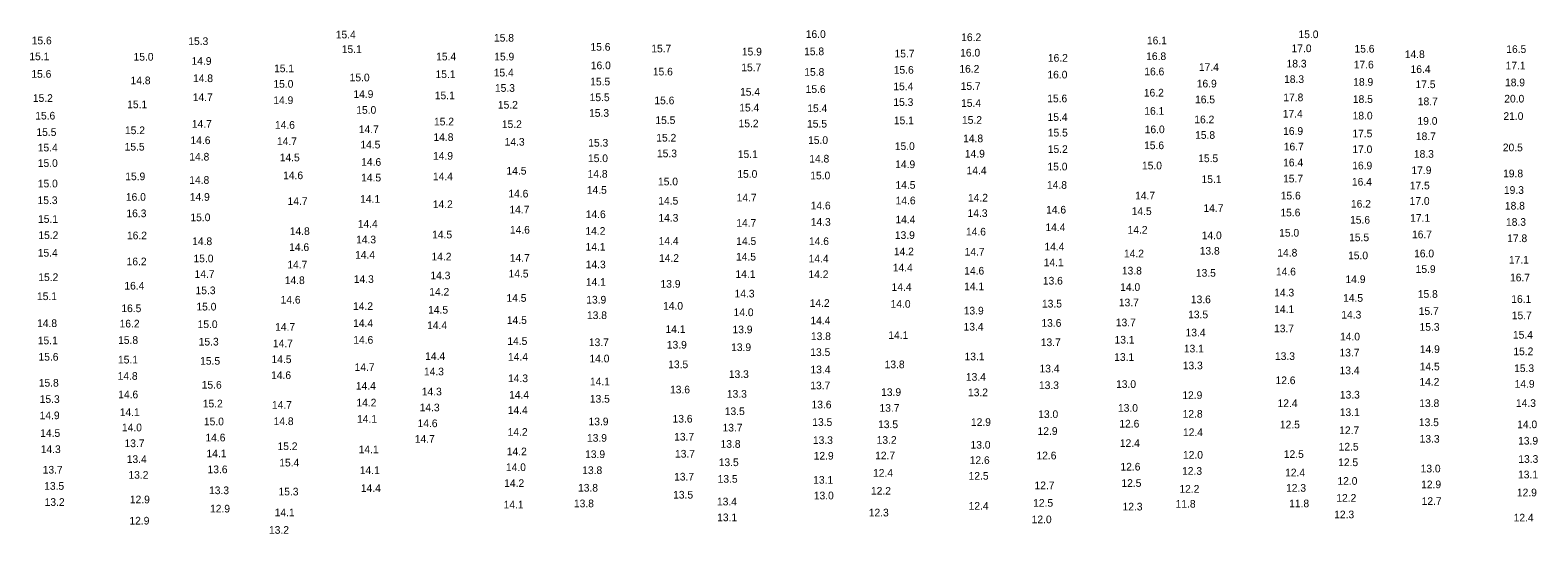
# Model space of a CAD drawing. Extents: x 1023796 to 1112670, y 656573 to 837340.
# Drawn here: x 1046288 to 1047270, y 764145 to 764474 of the extents above; entities that cross this region are included whole.
import ezdxf

# ---------------------------------------------------------------- set-up
doc = ezdxf.new("R2010")
doc.units = 0
doc.layers.add('V-TOPO-SOUN', color=7, linetype='Continuous')

msp = doc.modelspace()

# ---------------------------------------------------------------- texts
at = {"layer": 'V-TOPO-SOUN'}
for s, p in [('15.4 ', (1046487.06, 764468.15)), ('16.0 ', (1046793.16, 764468.47)), ('15.0 ', (1047114.05, 764468.32)), ('15.6 ', (1046289.02, 764464.27)), ('15.3 ', (1046391, 764463.84)), ('15.1 ', (1046490.94, 764458.62)), ('15.8 ', (1046590.09, 764466.05)), ('15.6 ', (1046652.93, 764460.12)), ('15.7 ', (1046692.54, 764459.05)), ('15.9 ', (1046751.54, 764457.01)), ('15.8 ', (1046792.08, 764457.2)), ('16.2 ', (1046894.39, 764466.4)), ('16.1 ', (1047015.33, 764464.33)), ('17.0 ', (1047109.54, 764459.17)), ('15.6 ', (1047150.52, 764458.9)), ('16.5 ', (1047249.37, 764458.64)), ('15.1 ', (1046287.49, 764453.94)), ('15.0 ', (1046355.34, 764453.65)), ('14.9 ', (1046393.11, 764450.92)), ('15.4 ', (1046552.42, 764453.84)), ('15.9 ', (1046590.26, 764453.78)), ('16.0 ', (1046653.16, 764448.06)), ('15.7 ', (1046850.95, 764455.73)), ('16.0 ', (1046893.71, 764456.33)), ('16.2 ', (1046950.83, 764452.96)), ('16.8 ', (1047014.85, 764454.03)), ('18.3 ', (1047106.28, 764449.19)), ('17.6 ', (1047150.02, 764448.57)), ('14.8 ', (1047183.27, 764455.33)), ('17.1 ', (1047248.94, 764447.94)), ('15.6 ', (1046288.79, 764442.49)), ('14.8 ', (1046353.4, 764438.26)), ('14.8 ', (1046394.07, 764439.65)), ('15.1 ', (1046446.85, 764446.1)), ('15.0 ', (1046496.1, 764440.17)), ('15.1 ', (1046552.01, 764442.31)), ('15.4 ', (1046589.95, 764443.32)), ('15.5 ', (1046652.77, 764437.51)), ('15.6 ', (1046693.56, 764443.99)), ('15.7 ', (1046751.17, 764446.75)), ('15.8 ', (1046792.18, 764443.77)), ('15.6 ', (1046850.44, 764445.15)), ('16.2 ', (1046893.19, 764445.8)), ('16.0 ', (1046950.54, 764442.03)), ('16.6 ', (1047013.63, 764444.08)), ('17.4 ', (1047049.2, 764446.95)), ('18.3 ', (1047104.66, 764439.1)), ('16.4 ', (1047187.03, 764445.59)), ('15.0 ', (1046446.44, 764435.99)), ('14.9 ', (1046498.53, 764429.34)), ('15.1 ', (1046551.54, 764428.45)), ('15.3 ', (1046590.7, 764433.32)), ('15.4 ', (1046750.35, 764430.81)), ('15.6 ', (1046793.07, 764432.56)), ('15.4 ', (1046850.2, 764434.39)), ('15.7 ', (1046894.04, 764434.57)), ('16.2 ', (1047013.34, 764430.24)), ('16.9 ', (1047047.79, 764436.18)), ('18.9 ', (1047149.71, 764437.27)), ('17.5 ', (1047190.29, 764435.71)), ('18.9 ', (1047248.55, 764436.93)), ('15.2 ', (1046289.77, 764426.76)), ('15.1 ', (1046351.21, 764422.63)), ('14.7 ', (1046393.92, 764427.3)), ('14.9 ', (1046446.38, 764425.34)), ('15.0 ', (1046500.4, 764419)), ('15.2 ', (1046592.64, 764422.37)), ('15.5 ', (1046652.39, 764427.23)), ('15.6 ', (1046694.55, 764425.21)), ('15.4 ', (1046749.85, 764420.52)), ('15.4 ', (1046794.14, 764420.09)), ('15.3 ', (1046850.19, 764424.13)), ('15.4 ', (1046894.31, 764423.5)), ('15.6 ', (1046950.42, 764426.5)), ('16.1 ', (1047013.62, 764418.37)), ('16.5 ', (1047046.66, 764425.83)), ('17.8 ', (1047104.17, 764427.19)), ('18.5 ', (1047149.47, 764426.08)), ('18.7 ', (1047191.77, 764424.61)), ('20.0 ', (1047248.07, 764426.33)), ('15.6 ', (1046291.33, 764415.26)), ('14.7 ', (1046393.33, 764409.92)), ('14.6 ', (1046447.43, 764409.24)), ('15.2 ', (1046551.01, 764411.42)), ('15.2 ', (1046595.21, 764409.72)), ('15.3 ', (1046652.03, 764417.04)), ('15.5 ', (1046695.2, 764412.33)), ('15.2 ', (1046749.39, 764410.19)), ('15.5 ', (1046793.98, 764410.01)), ('15.1 ', (1046850.53, 764412.19)), ('15.2 ', (1046894.89, 764412.48)), ('15.4 ', (1046950.62, 764414.35)), ('16.2 ', (1047046.2, 764412.8)), ('17.4 ', (1047103.83, 764416.55)), ('18.0 ', (1047149.32, 764415.31)), ('19.0 ', (1047191.55, 764411.82)), ('21.0 ', (1047247.52, 764415)), ('15.5 ', (1046292.09, 764404.54)), ('15.2 ', (1046349.75, 764405.73)), ('14.6 ', (1046392.44, 764399.23)), ('14.7 ', (1046448.77, 764398.61)), ('14.7 ', (1046502.06, 764406.4)), ('14.8 ', (1046550.67, 764401.3)), ('14.3 ', (1046597.04, 764398.23)), ('15.2 ', (1046695.78, 764400.88)), ('15.0 ', (1046794.65, 764399.32)), ('14.8 ', (1046895.63, 764400.44)), ('15.5 ', (1046950.79, 764404.19)), ('16.0 ', (1047013.89, 764406.34)), ('15.8 ', (1047046.73, 764402.67)), ('16.9 ', (1047104.05, 764405.26)), ('17.5 ', (1047149.14, 764403.63)), ('18.7 ', (1047190.5, 764401.84)), ('15.4 ', (1046292.98, 764394.46)), ('15.5 ', (1046349.54, 764395.02)), ('14.8 ', (1046391.66, 764388.51)), ('14.5 ', (1046503.07, 764396.39)), ('14.9 ', (1046550.39, 764389.06)), ('15.3 ', (1046651.49, 764397.6)), ('15.3 ', (1046696.24, 764390.66)), ('15.1 ', (1046748.88, 764390.15)), ('15.0 ', (1046851.14, 764395.38)), ('14.9 ', (1046896.77, 764390.49)), ('15.2 ', (1046950.77, 764393.45)), ('15.6 ', (1047013.48, 764395.93)), ('16.7 ', (1047104.46, 764395.1)), ('17.0 ', (1047149.12, 764393.36)), ('18.3 ', (1047189.19, 764390.32)), ('20.5 ', (1047247.13, 764394.56)), ('15.0 ', (1046292.99, 764384.34)), ('14.5 ', (1046450.55, 764388)), ('14.6 ', (1046503.6, 764385.06)), ('14.5 ', (1046598.24, 764379.36)), ('15.0 ', (1046651.31, 764387.49)), ('14.8 ', (1046795.43, 764387.22)), ('14.9 ', (1046851.39, 764383.56)), ('14.4 ', (1046897.89, 764379.52)), ('15.0 ', (1046950.58, 764382.07)), ('15.0 ', (1047012.11, 764382.77)), ('15.5 ', (1047048.73, 764387.46)), ('16.4 ', (1047104.06, 764384.73)), ('16.9 ', (1047149.06, 764382.78)), ('17.9 ', (1047187.63, 764379.71)), ('15.0 ', (1046293, 764371.02)), ('15.9 ', (1046349.96, 764375.7)), ('14.8 ', (1046391.64, 764373.32)), ('14.6 ', (1046452.76, 764376.36)), ('14.5 ', (1046503.57, 764374.89)), ('14.4 ', (1046550.34, 764375.7)), ('14.8 ', (1046651.06, 764377.33)), ('15.0 ', (1046696.91, 764372.34)), ('15.0 ', (1046748.59, 764377.26)), ('15.0 ', (1046796.08, 764376.25)), ('14.5 ', (1046851.59, 764370.11)), ('14.8 ', (1046950.23, 764370.09)), ('15.1 ', (1047050.89, 764373.86)), ('15.7 ', (1047104, 764374.24)), ('16.4 ', (1047148.85, 764372.17)), ('17.5 ', (1047186.5, 764369.72)), ('19.8 ', (1047247.32, 764377.59)), ('15.3 ', (1046292.83, 764360.12)), ('16.0 ', (1046350.35, 764362.29)), ('14.9 ', (1046391.97, 764362.28)), ('14.7 ', (1046455.66, 764359.53)), ('14.1 ', (1046502.91, 764360.95)), ('14.6 ', (1046599.46, 764364.42)), ('14.5 ', (1046650.56, 764366.85)), ('14.5 ', (1046697.12, 764359.83)), ('14.7 ', (1046748.14, 764361.83)), ('14.6 ', (1046851.68, 764359.95)), ('14.2 ', (1046898.78, 764361.79)), ('14.7 ', (1047007.61, 764363.17)), ('15.6 ', (1047102.49, 764363.15)), ('17.0 ', (1047186.41, 764359.63)), ('19.3 ', (1047247.84, 764366.79)), ('16.3 ', (1046350.72, 764351.58)), ('15.0 ', (1046392.4, 764348.97)), ('14.2 ', (1046550.25, 764357.52)), ('14.7 ', (1046600.13, 764354.03)), ('14.6 ', (1046649.83, 764350.97)), ('14.6 ', (1046796.35, 764356.66)), ('14.3 ', (1046898.52, 764351.73)), ('14.6 ', (1046949.66, 764353.97)), ('14.5 ', (1047005.41, 764352.98)), ('14.7 ', (1047052.14, 764354.98)), ('15.6 ', (1047102.27, 764352.12)), ('16.2 ', (1047148.21, 764357.8)), ('18.8 ', (1047248.48, 764356.56)), ('15.1 ', (1046293.14, 764347.88)), ('14.8 ', (1046457.09, 764339.96)), ('14.4 ', (1046501.39, 764344.73)), ('14.6 ', (1046600.47, 764340.86)), ('14.2 ', (1046649.64, 764340.09)), ('14.3 ', (1046697.16, 764348.65)), ('14.7 ', (1046747.91, 764345.34)), ('14.3 ', (1046796.38, 764345.99)), ('14.4 ', (1046851.53, 764347.57)), ('14.6 ', (1046897.48, 764339.65)), ('14.4 ', (1046949.21, 764342.47)), ('14.2 ', (1047002.74, 764340.83)), ('15.6 ', (1047147.63, 764347.36)), ('17.1 ', (1047186.75, 764348.59)), ('18.3 ', (1047249.19, 764345.95)), ('15.2 ', (1046293.35, 764337.35)), ('16.2 ', (1046351.06, 764337.17)), ('14.8 ', (1046393.54, 764333.38)), ('14.6 ', (1046456.72, 764329.56)), ('14.3 ', (1046500.26, 764334.5)), ('14.5 ', (1046549.81, 764337.77)), ('14.1 ', (1046649.73, 764329.79)), ('14.4 ', (1046697.3, 764333.55)), ('14.5 ', (1046747.87, 764333.49)), ('14.6 ', (1046795.23, 764333.42)), ('13.9 ', (1046851.17, 764337.41)), ('14.4 ', (1046948.61, 764329.92)), ('14.0 ', (1047051.05, 764337.23)), ('15.0 ', (1047101.46, 764338.9)), ('15.5 ', (1047147.03, 764335.92)), ('16.7 ', (1047187.98, 764337.85)), ('17.8 ', (1047249.99, 764335.33)), ('15.4 ', (1046292.96, 764325.85)), ('16.2 ', (1046350.82, 764320.23)), ('15.0 ', (1046394.39, 764322.16)), ('14.4 ', (1046499.61, 764324.52)), ('14.2 ', (1046549.4, 764323.35)), ('14.7 ', (1046600.37, 764322.53)), ('14.2 ', (1046697.58, 764322.43)), ('14.5 ', (1046747.72, 764323.32)), ('14.4 ', (1046795.03, 764322.07)), ('14.2 ', (1046850.52, 764326.74)), ('14.7 ', (1046896.62, 764326.56)), ('14.1 ', (1046948.1, 764319.61)), ('14.2 ', (1047000.39, 764325.39)), ('13.8 ', (1047049.72, 764327.17)), ('14.8 ', (1047100.27, 764325.92)), ('15.0 ', (1047146.33, 764324.13)), ('16.0 ', (1047189.34, 764325.41)), ('17.1 ', (1047251.1, 764321.28)), ('15.2 ', (1046293.32, 764309.95)), ('14.7 ', (1046395.09, 764312.02)), ('14.7 ', (1046455.52, 764318.16)), ('14.3 ', (1046548.7, 764311.08)), ('14.5 ', (1046599.59, 764312.27)), ('14.3 ', (1046649.83, 764318.25)), ('14.1 ', (1046747.37, 764312.03)), ('14.2 ', (1046794.9, 764311.86)), ('14.4 ', (1046849.81, 764316.17)), ('14.6 ', (1046896.35, 764314.15)), ('13.8 ', (1046999.02, 764314.21)), ('13.5 ', (1047047.22, 764312.76)), ('14.6 ', (1047099.35, 764313.62)), ('15.9 ', (1047190.36, 764315.23)), ('16.7 ', (1047251.81, 764309.74)), ('16.4 ', (1046349.37, 764304.4)), ('15.3 ', (1046395.72, 764301.38)), ('14.8 ', (1046453.83, 764307.95)), ('14.3 ', (1046498.8, 764308.72)), ('14.2 ', (1046547.94, 764300.41)), ('14.1 ', (1046649.92, 764306.82)), ('13.9 ', (1046698.54, 764305.6)), ('14.4 ', (1046849.02, 764303.52)), ('14.1 ', (1046896.29, 764303.99)), ('13.6 ', (1046947.55, 764307.66)), ('14.0 ', (1046997.94, 764303.5)), ('14.3 ', (1047098.23, 764299.89)), ('14.9 ', (1047144.66, 764308.65)), ('15.1 ', (1046292.46, 764297.52)), ('15.0 ', (1046396.28, 764290.74)), ('14.6 ', (1046451.14, 764295.26)), ('14.2 ', (1046498.29, 764291.07)), ('14.5 ', (1046598.23, 764296.41)), ('13.9 ', (1046650.19, 764295.26)), ('14.0 ', (1046700.2, 764291.27)), ('14.3 ', (1046746.77, 764299.24)), ('14.2 ', (1046795.7, 764293.09)), ('14.0 ', (1046848.4, 764292.53)), ('13.5 ', (1046946.98, 764292.69)), ('13.7 ', (1046997.06, 764293.47)), ('13.6 ', (1047043.96, 764295.49)), ('14.5 ', (1047143.07, 764296.41)), ('15.8 ', (1047191.76, 764299.01)), ('16.1 ', (1047252.63, 764295.71)), ('16.5 ', (1046347.4, 764289.67)), ('14.5 ', (1046547.18, 764288.69)), ('14.5 ', (1046598.49, 764281.97)), ('13.8 ', (1046650.66, 764285.17)), ('14.0 ', (1046746.13, 764287.08)), ('14.4 ', (1046796.21, 764281.74)), ('13.9 ', (1046896.02, 764288.14)), ('13.7 ', (1046995.08, 764280.46)), ('13.5 ', (1047042.17, 764285.64)), ('14.1 ', (1047098.22, 764289.1)), ('14.3 ', (1047141.94, 764285.51)), ('15.7 ', (1047192.34, 764287.85)), ('15.7 ', (1047252.99, 764285.08)), ('14.8 ', (1046292.51, 764279.95)), ('16.2 ', (1046346.25, 764279.67)), ('15.0 ', (1046397.07, 764279.28)), ('14.7 ', (1046447.57, 764277.56)), ('14.4 ', (1046498.33, 764279.98)), ('14.4 ', (1046546.55, 764278.61)), ('14.1 ', (1046701.81, 764276.09)), ('13.9 ', (1046745.43, 764275.89)), ('13.8 ', (1046796.5, 764271.46)), ('14.1 ', (1046846.91, 764272.16)), ('13.4 ', (1046895.92, 764277.68)), ('13.6 ', (1046946.61, 764280.12)), ('13.4 ', (1047040.49, 764273.86)), ('13.7 ', (1047098.11, 764276.54)), ('14.0 ', (1047141.09, 764271.24)), ('15.3 ', (1047192.9, 764277.53)), ('15.4 ', (1047253.72, 764272.4)), ('15.1 ', (1046292.98, 764268.68)), ('15.8 ', (1046345.29, 764268.96)), ('15.3 ', (1046397.77, 764267.91)), ('14.7 ', (1046446.1, 764266.8)), ('14.6 ', (1046498.46, 764269.08)), ('14.5 ', (1046598.8, 764268.31)), ('13.7 ', (1046651.89, 764267.52)), ('13.9 ', (1046702.66, 764265.91)), ('13.9 ', (1046744.53, 764264.28)), ('13.5 ', (1046796.1, 764261.09)), ('13.7 ', (1046946.21, 764267.51)), ('13.1 ', (1046994.25, 764269.18)), ('13.1 ', (1047039.38, 764263.4)), ('13.7 ', (1047140.77, 764260.78)), ('14.9 ', (1047193.07, 764263.02)), ('15.2 ', (1047253.99, 764261.61)), ('15.6 ', (1046293.44, 764258.03)), ('15.1 ', (1046345.21, 764256.2)), ('15.5 ', (1046398.71, 764255.41)), ('14.5 ', (1046445.22, 764256.44)), ('14.7 ', (1046499.32, 764251.32)), ('14.4 ', (1046545.27, 764258.47)), ('14.4 ', (1046599.22, 764258.02)), ('14.0 ', (1046652.26, 764256.91)), ('13.5 ', (1046703.56, 764253.13)), ('13.8 ', (1046844.51, 764253.11)), ('13.1 ', (1046896.56, 764258.27)), ('13.1 ', (1046994.01, 764257.9)), ('13.3 ', (1047038.68, 764252.42)), ('13.3 ', (1047098.73, 764258.49)), ('14.5 ', (1047192.99, 764251.72)), ('15.8 ', (1046293.62, 764241.09)), ('14.8 ', (1046344.98, 764245.54)), ('14.6 ', (1046444.92, 764246.06)), ('14.3 ', (1046544.46, 764248.46)), ('14.3 ', (1046599.24, 764244.04)), ('14.1 ', (1046652.58, 764241.93)), ('13.3 ', (1046743.05, 764246.74)), ('13.4 ', (1046796.22, 764249.75)), ('13.4 ', (1046897.43, 764244.93)), ('13.4 ', (1046945.39, 764250.36)), ('12.6 ', (1047099.08, 764242.71)), ('13.4 ', (1047140.78, 764249.18)), ('14.2 ', (1047192.81, 764241.71)), ('15.3 ', (1047254.49, 764250.59)), ('14.6 ', (1046345.37, 764233.49)), ('15.6 ', (1046399.73, 764239.79)), ('14.4 ', (1046500.13, 764239.12)), ('14.3 ', (1046543.09, 764235.39)), ('14.4 ', (1046599.91, 764233.26)), ('13.6 ', (1046704.74, 764236.69)), ('13.3 ', (1046741.77, 764233.87)), ('13.7 ', (1046796.11, 764239.37)), ('13.9 ', (1046842.23, 764235.03)), ('13.2 ', (1046898.81, 764234.86)), ('13.3 ', (1046945.02, 764239.51)), ('13.0 ', (1046995.23, 764240.26)), ('12.9 ', (1047038.41, 764233.03)), ('13.3 ', (1047141, 764233.33)), ('14.9 ', (1047254.82, 764240.4)), ('15.3 ', (1046294.23, 764230.46)), ('14.1 ', (1046346.34, 764221.93)), ('15.2 ', (1046400.45, 764227.56)), ('14.7 ', (1046445.48, 764226.66)), ('14.2 ', (1046500.5, 764228.18)), ('14.3 ', (1046541.7, 764225.02)), ('14.4 ', (1046599.05, 764223.26)), ('13.5 ', (1046652.53, 764230.65)), ('13.5 ', (1046740.39, 764222.56)), ('13.6 ', (1046796.91, 764226.91)), ('13.7 ', (1046841.16, 764224.73)), ('13.0 ', (1046996.47, 764224.73)), ('12.4 ', (1047100.42, 764227.77)), ('13.1 ', (1047140.92, 764221.93)), ('13.8 ', (1047192.72, 764227.78)), ('14.3 ', (1047255.67, 764227.88)), ('14.9 ', (1046294.19, 764219.87)), ('14.0 ', (1046347.77, 764211.99)), ('15.0 ', (1046401.16, 764215.88)), ('14.8 ', (1046446.56, 764216.03)), ('14.1 ', (1046500.89, 764217.52)), ('14.6 ', (1046540.32, 764214.68)), ('13.9 ', (1046651.66, 764215.88)), ('13.6 ', (1046706.4, 764217.66)), ('13.7 ', (1046738.94, 764211.85)), ('13.5 ', (1046797.39, 764215.5)), ('13.5 ', (1046840.24, 764214.02)), ('12.9 ', (1046900.72, 764215.47)), ('13.0 ', (1046944.54, 764220.62)), ('12.6 ', (1046997.38, 764214.44)), ('12.8 ', (1047038.61, 764220.85)), ('12.5 ', (1047101.94, 764213.87)), ('13.5 ', (1047192.47, 764215.35)), ('14.0 ', (1047256.48, 764214.01)), ('14.5 ', (1046294.56, 764208.33)), ('14.6 ', (1046402.16, 764205.4)), ('14.7 ', (1046538.5, 764204.51)), ('14.2 ', (1046598.99, 764209.02)), ('13.9 ', (1046650.66, 764205.16)), ('13.7 ', (1046707.41, 764205.94)), ('13.3 ', (1046797.81, 764203.72)), ('13.2 ', (1046839.3, 764203.83)), ('12.9 ', (1046944.11, 764209.62)), ('12.4 ', (1046997.71, 764201.77)), ('12.4 ', (1047038.82, 764208.86)), ('12.7 ', (1047140.56, 764210.14)), ('13.3 ', (1047192.95, 764204.57)), ('13.9 ', (1047257.08, 764203.33)), ('14.3 ', (1046294.89, 764197.8)), ('13.7 ', (1046349.46, 764201.64)), ('14.1 ', (1046402.86, 764195.04)), ('15.2 ', (1046449.11, 764199.73)), ('14.1 ', (1046501.97, 764197.71)), ('14.2 ', (1046598.45, 764196.35)), ('13.9 ', (1046649.42, 764194.53)), ('13.7 ', (1046707.97, 764194.83)), ('13.8 ', (1046737.65, 764201.21)), ('12.9 ', (1046798.3, 764193.52)), ('12.7 ', (1046838.32, 764193.72)), ('13.0 ', (1046900.45, 764200.66)), ('12.6 ', (1046943.4, 764193.68)), ('12.0 ', (1047038.82, 764194.12)), ('12.5 ', (1047104.49, 764194.61)), ('12.5 ', (1047140.2, 764199.45)), ('13.7 ', (1046296.17, 764184.4)), ('13.4 ', (1046350.91, 764191.31)), ('13.6 ', (1046403.55, 764184.65)), ('15.4 ', (1046450.25, 764189.06)), ('14.1 ', (1046502.69, 764184.11)), ('14.0 ', (1046597.86, 764186.05)), ('13.8 ', (1046647.56, 764184.09)), ('13.5 ', (1046736.46, 764189.28)), ('12.4 ', (1046836.96, 764182.35)), ('12.6 ', (1046899.91, 764190.65)), ('12.6 ', (1046998.1, 764186.39)), ('12.3 ', (1047038.23, 764183.62)), ('12.4 ', (1047105.35, 764182.6)), ('12.5 ', (1047139.88, 764189.26)), ('13.0 ', (1047193.59, 764185.17)), ('13.3 ', (1047257.21, 764191.4)), ('13.5 ', (1046297.15, 764173.85)), ('13.2 ', (1046352.03, 764181.07)), ('14.4 ', (1046503.39, 764172.44)), ('14.2 ', (1046596.74, 764175.7)), ('13.8 ', (1046644.82, 764172.66)), ('13.7 ', (1046707.39, 764179.89)), ('13.5 ', (1046735.75, 764178.45)), ('13.1 ', (1046797.99, 764177.81)), ('12.5 ', (1046899.2, 764180.43)), ('12.7 ', (1046942.12, 764174.22)), ('12.5 ', (1046998.73, 764175.74)), ('12.3 ', (1047105.95, 764172.57)), ('12.0 ', (1047139.42, 764177.08)), ('12.9 ', (1047193.92, 764174.86)), ('13.1 ', (1047257.03, 764181.29)), ('13.2 ', (1046297.44, 764163.34)), ('12.9 ', (1046352.94, 764165.02)), ('13.3 ', (1046404.51, 764170.99)), ('15.3 ', (1046449.76, 764170.17)), ('13.8 ', (1046642.15, 764162.45)), ('13.5 ', (1046706.76, 764168.1)), ('13.4 ', (1046735.32, 764163.66)), ('13.0 ', (1046798.39, 764167.61)), ('12.2 ', (1046835.61, 764170.68)), ('12.5 ', (1046941.24, 764162.82)), ('12.2 ', (1047036.48, 764171.93)), ('11.8 ', (1047107.97, 764162.44)), ('12.2 ', (1047138.69, 764166.05)), ('12.7 ', (1047194.27, 764163.96)), ('12.9 ', (1047256.3, 764169.57)), ('12.9 ', (1046405.16, 764159.03)), ('14.1 ', (1046447.26, 764156.54)), ('14.1 ', (1046596.36, 764161.66)), ('13.1 ', (1046735.43, 764153.35)), ('12.3 ', (1046834.18, 764156.47)), ('12.4 ', (1046899.23, 764160.87)), ('12.3 ', (1046999.46, 764160.36)), ('11.8 ', (1047034.02, 764162.18)), ('12.3 ', (1047137.29, 764155.26)), ('12.4 ', (1047254.17, 764153.17)), ('12.9 ', (1046352.66, 764151.19)), ('13.2 ', (1046443.56, 764145.16)), ('12.0 ', (1046940.27, 764152.03))]:
    msp.add_text(s, height=5, rotation=360, dxfattribs=at).set_placement(p)

doc.saveas('drawing.dxf')
